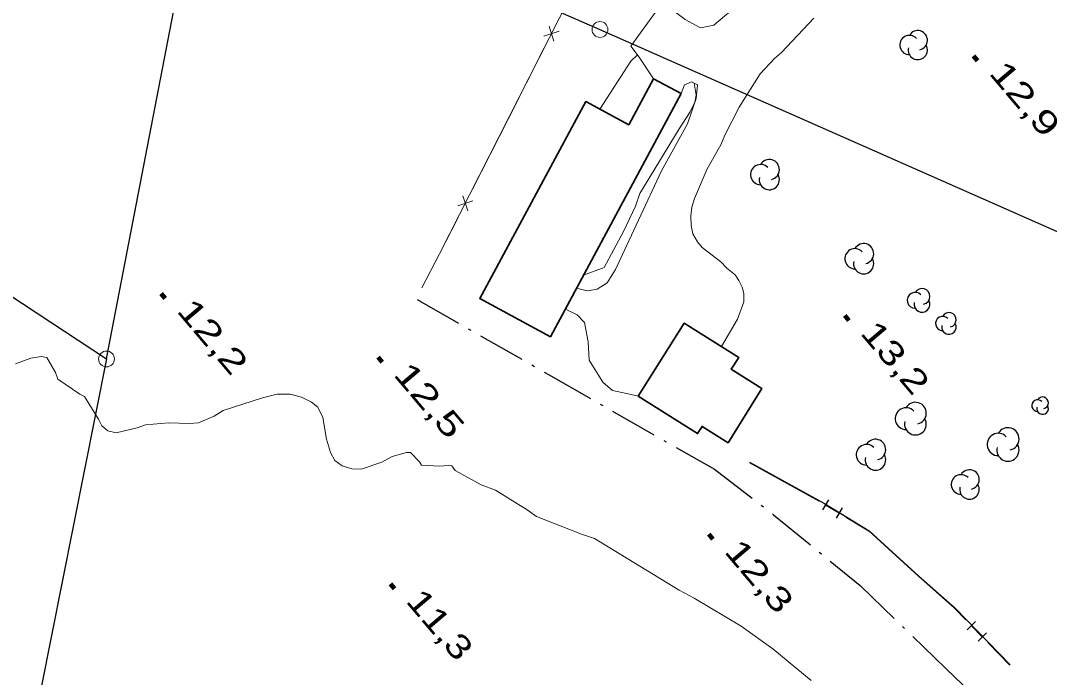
# Model space of a CAD drawing. Extents: x 386081 to 389416, y 5130568 to 5134082.
# Drawn here: x 387329 to 387458.9, y 5132873.4 to 5132956.2 of the extents above; entities that cross this region are included whole.
import ezdxf

# ---------------------------------------------------------------- set-up
doc = ezdxf.new("R2010")
doc.units = 0
doc.header["$LTSCALE"] = 1.2
doc.linetypes.add('DOT_DASHED', pattern=[7.7, 5, -1.2, 0.3, -1.2])
for name, color, linetype, lineweight in [('19', 7, 'Continuous', 13), ('2', 7, 'Continuous', 13), ('3', 7, 'Continuous', 140), ('31', 7, 'Continuous', 70), ('36', 7, 'Continuous', 13), ('37', 7, 'Continuous', 13), ('41', 7, 'DOT_DASHED', 25), ('44', 7, 'Continuous', 25)]:
    doc.layers.add(name, color=color, linetype=linetype, lineweight=lineweight)

msp = doc.modelspace()

# ---------------------------------------------------------------- linework, layer by layer
at = {"layer": '19'}
for points in [[(387418.7, 5132957.46), (387416.56, 5132955.63), (387414.9, 5132955.3), (387412.96, 5132956.38), (387410.08, 5132958.49), (387406.1, 5132953.01), (387407.14, 5132951.61), (387408.96, 5132948.9)], [(387429.2, 5132956.54), (387425.1, 5132952.21), (387424.21, 5132951.44), (387422.42, 5132949.53), (387419.78, 5132945.29), (387417.97, 5132941.77), (387417.45, 5132940.57), (387415.73, 5132937.51), (387414.14, 5132933.77), (387413.8, 5132932.69), (387413.65, 5132931.62), (387413.71, 5132930.4), (387413.93, 5132929.33), (387414.51, 5132928.32), (387415.09, 5132927.62), (387417.43, 5132925.79), (387418.19, 5132925.02), (387419.27, 5132924.14), (387419.74, 5132923.44), (387420.14, 5132922.62), (387420.36, 5132921.79), (387420.36, 5132920.75), (387419.57, 5132918.55), (387417.55, 5132915.12)], [(387412.46, 5132947.01), (387412.86, 5132948.13), (387413.76, 5132948.49), (387414.5, 5132948.13), (387414.35, 5132946.41), (387413.22, 5132943.22), (387409.97, 5132937.26), (387404.17, 5132924.84), (387403.1, 5132923.17), (387401.85, 5132922.36), (387400.57, 5132922.12), (387399.23, 5132922.48)], [(387397.82, 5132919.84), (387399.31, 5132919.12), (387400.23, 5132918.16), (387400.69, 5132915.72), (387400.81, 5132913.38), (387402.56, 5132910.62), (387403.77, 5132909.57), (387407.08, 5132908.84)]]:
    msp.add_lwpolyline(points, dxfattribs=at)
at = {"layer": '2'}
for points in [[(387402.17, 5132945.05), (387406.08, 5132951.12), (387406.93, 5132951.9)], [(387414.09, 5132948.33), (387414.32, 5132946.84), (387414.15, 5132945.93), (387413.56, 5132944.7), (387412.18, 5132942.58), (387407.24, 5132934.42), (387406.68, 5132932.82), (387405.18, 5132929.61), (387402.72, 5132925.09), (387400.11, 5132924.11)], [(387428.85, 5132873), (387424, 5132876.97), (387420, 5132879.83), (387414.1, 5132883.37), (387412.2, 5132884.4), (387401.52, 5132890.92), (387399.86, 5132891.47), (387394.16, 5132893.68), (387392.98, 5132894.53), (387389, 5132896.98), (387387.21, 5132897.68), (387383.9, 5132899.48), (387383.51, 5132900.05), (387383.03, 5132900.13), (387381.94, 5132900.03), (387379.66, 5132900.17), (387379.42, 5132900.57), (387378.28, 5132901.75), (387377.76, 5132901.73), (387375.94, 5132901.25), (387374.65, 5132900.55), (387372.06, 5132899.65), (387370.86, 5132899.69), (387369.66, 5132900.08), (387368.73, 5132900.76), (387368.18, 5132901.74), (387367.65, 5132903.45), (387367.19, 5132906.16), (387366.56, 5132907.46), (387365.79, 5132908.09), (387364.52, 5132908.74), (387363.09, 5132909.12), (387361.45, 5132909.09), (387359.58, 5132908.63), (387354.64, 5132907.04), (387353.5, 5132906.33), (387351.53, 5132905.51), (387350.37, 5132905.4), (387347.74, 5132905.49), (387344.84, 5132905.26), (387343.75, 5132904.87), (387341.13, 5132904.24), (387340.06, 5132904.49), (387339.32, 5132905.12), (387338.9, 5132905.96), (387337.1, 5132908.8), (387336.51, 5132909.12), (387333.74, 5132911.01), (387333.46, 5132911.82), (387332.37, 5132913.74), (387331.65, 5132913.86), (387330.36, 5132913.65), (387328.39, 5132912.95)]]:
    msp.add_lwpolyline(points, dxfattribs=at)
at = {"layer": '3'}
for p, q in [((387449.35, 5132951.79), (387449.86, 5132951.18)), ((387346.81, 5132921.81), (387347.32, 5132921.2)), ((387433.1, 5132919.01), (387433.61, 5132918.4)), ((387374.18, 5132913.77), (387374.69, 5132913.16)), ((387415.94, 5132891.44), (387416.45, 5132890.83)), ((387375.74, 5132885.19), (387376.25, 5132884.58))]:
    msp.add_line(p, q, dxfattribs=at)
at = {"layer": '31', "lineweight": 35}
for points in [[(387412.46, 5132947.01), (387395.93, 5132916.36), (387387.02, 5132921.16), (387400.42, 5132946), (387405.83, 5132943.08), (387408.96, 5132948.9)], [(387407.02, 5132908.84), (387412.8, 5132918.05), (387419.7, 5132913.72), (387418.77, 5132912.25), (387422.64, 5132909.82), (387418.36, 5132902.99), (387415.08, 5132905.05), (387414.51, 5132904.13)]]:
    msp.add_lwpolyline(points, close=True, dxfattribs=at)
at = {"layer": '36', "lineweight": 25}
for points in [[(386529.48, 5133338.34), (386646.14, 5133320.91), (386734.05, 5133307.9), (386763.33, 5133288.82), (386823.06, 5133250.19), (386965.77, 5133157.68), (387040.78, 5133098.87), (387093.59, 5133057.78), (387159.68, 5133026.76), (387228.64, 5132973.67), (387297.42, 5132941.46), (387339.88, 5132913.57), (387352.13, 5132976.96), (387402.17, 5132955.12), (387471.5, 5132924.49), (387529.57, 5132869.95)], [(387339.88, 5132913.57), (387325.97, 5132843.76), (387310.62, 5132763.9), (387297.35, 5132696.04), (387384.34, 5132667.8), (387460.24, 5132662.26), (387617.76, 5132650.47), (387656.65, 5132646.41), (387738.05, 5132640.04), (387768.02, 5132600.07)]]:
    msp.add_lwpolyline(points, dxfattribs=at)
at = {"layer": '36'}
for centre in [(387402.188, 5132955.1), (387339.898, 5132913.55)]:
    msp.add_circle(centre, 1, dxfattribs=at)
at = {"layer": '37'}
for p, q in [((387397.02, 5132954.88), (387395.11, 5132954.26)), ((387396.38, 5132953.62), (387395.76, 5132955.52)), ((387390.63, 5132943.87), (387395.16, 5132952.79)), ((387386.1, 5132934.96), (387390.63, 5132943.87)), ((387385.5, 5132932.22), (387384.88, 5132934.13)), ((387386.14, 5132933.49), (387384.24, 5132932.86))]:
    msp.add_line(p, q, dxfattribs=at)
at = {"layer": '37', "lineweight": 25}
for p, q in [((387421.06, 5132900.49), (387429.81, 5132895.65)), ((387431.06, 5132895.8), (387430.29, 5132894.52)), ((387430.68, 5132895.16), (387432.39, 5132894.12)), ((387432.78, 5132894.76), (387432, 5132893.48)), ((387449.61, 5132880.44), (387448.53, 5132879.39)), ((387449.07, 5132879.92), (387450.47, 5132878.48)), ((387451, 5132879), (387449.93, 5132877.96)), ((387451.16, 5132877.77), (387453.93, 5132874.92))]:
    msp.add_line(p, q, dxfattribs=at)
at = {"layer": '37'}
for points in [[(387379.69, 5132922.51), (387381.95, 5132926.8), (387415.88, 5132993.55)], [(387379.69, 5132922.51), (387381.95, 5132926.8), (387384.28, 5132931.39)]]:
    msp.add_lwpolyline(points, dxfattribs=at)
at = {"layer": '37', "lineweight": 25}
for points in [[(387421.08, 5132900.53), (387430.53, 5132895.3), (387436.17, 5132891.89), (387442.43, 5132886.17), (387446.97, 5132882.14), (387453.96, 5132874.95)], [(387433.25, 5132893.6), (387436.14, 5132891.85), (387441.02, 5132887.4)], [(387441.02, 5132887.4), (387442.4, 5132886.14), (387446.94, 5132882.11), (387448.37, 5132880.63)]]:
    msp.add_lwpolyline(points, dxfattribs=at)
at = {"layer": '41'}
msp.add_lwpolyline([(387379.1, 5132921.05), (387395.77, 5132911.55), (387416.63, 5132899.63), (387424.1, 5132893.89), (387435.04, 5132884.99), (387445.84, 5132874.49), (387456.65, 5132864.25), (387462.66, 5132857.78)], dxfattribs=at)
at = {"layer": '44'}
for centre, radius, start, end in [((387441.261, 5132953.138), 1.218, 44.11537, 269.80396), ((387442.309, 5132953.747), 1.218, 282.26917, 149.72626), ((387442.309, 5132952.529), 1.218, 166.93686, 29.62122), ((387422.466, 5132936.799), 1.275, 44.11537, 269.80396), ((387423.562, 5132937.436), 1.275, 282.26917, 149.72626), ((387423.562, 5132936.162), 1.275, 166.93686, 29.62122), ((387434.376, 5132926.189), 1.274, 44.11537, 269.80396), ((387435.472, 5132926.826), 1.274, 282.26917, 149.72626), ((387435.472, 5132925.552), 1.274, 166.93686, 29.62122), ((387441.978, 5132920.943), 0.999, 44.11537, 269.80396), ((387442.837, 5132921.442), 0.999, 282.26917, 149.72626), ((387442.837, 5132920.443), 0.999, 166.93686, 29.62122), ((387446.241, 5132918.477), 0.912, 282.26917, 149.72626), ((387445.456, 5132918.021), 0.912, 44.11537, 269.80396), ((387446.241, 5132917.564), 0.912, 166.93686, 29.62122), ((387442.014, 5132906.708), 1.373, 282.26917, 149.72626), ((387457.436, 5132907.657), 0.732, 44.11537, 269.80396), ((387458.066, 5132907.291), 0.732, 166.93686, 29.62122), ((387458.066, 5132908.023), 0.732, 282.26917, 149.72626), ((387440.833, 5132906.021), 1.373, 44.11537, 269.80396), ((387442.014, 5132905.335), 1.373, 166.93686, 29.62122), ((387452.476, 5132902.762), 1.41, 44.11537, 269.80396), ((387453.689, 5132903.467), 1.41, 282.26917, 149.72626), ((387435.845, 5132901.47), 1.3, 44.11537, 269.80396), ((387436.963, 5132902.12), 1.3, 282.26917, 149.72626), ((387453.689, 5132902.057), 1.41, 166.93686, 29.62122), ((387436.963, 5132900.819), 1.3, 166.93686, 29.62122), ((387447.774, 5132897.718), 1.235, 44.11537, 269.80396), ((387448.836, 5132898.336), 1.235, 282.26917, 149.72626), ((387448.836, 5132897.1), 1.235, 166.93686, 29.62122)]:
    msp.add_arc(centre, radius, start, end, dxfattribs=at)

# ---------------------------------------------------------------- texts
at = {"layer": '3'}
for s, width, p in [('12,9   ', 1.4, (387451.18, 5132949.57)), ('12,2   ', 1.4, (387348.64, 5132919.59)), ('13,2   ', 1.35, (387434.93, 5132916.79)), ('12,5   ', 1.4, (387376.01, 5132911.55)), ('12,3   ', 1.35, (387417.77, 5132889.22)), ('11,3   ', 1.3, (387377.57, 5132882.97))]:
    msp.add_text(s, height=3, rotation=310.294, dxfattribs=dict(at, width=width)).set_placement(p)

doc.saveas('drawing.dxf')
